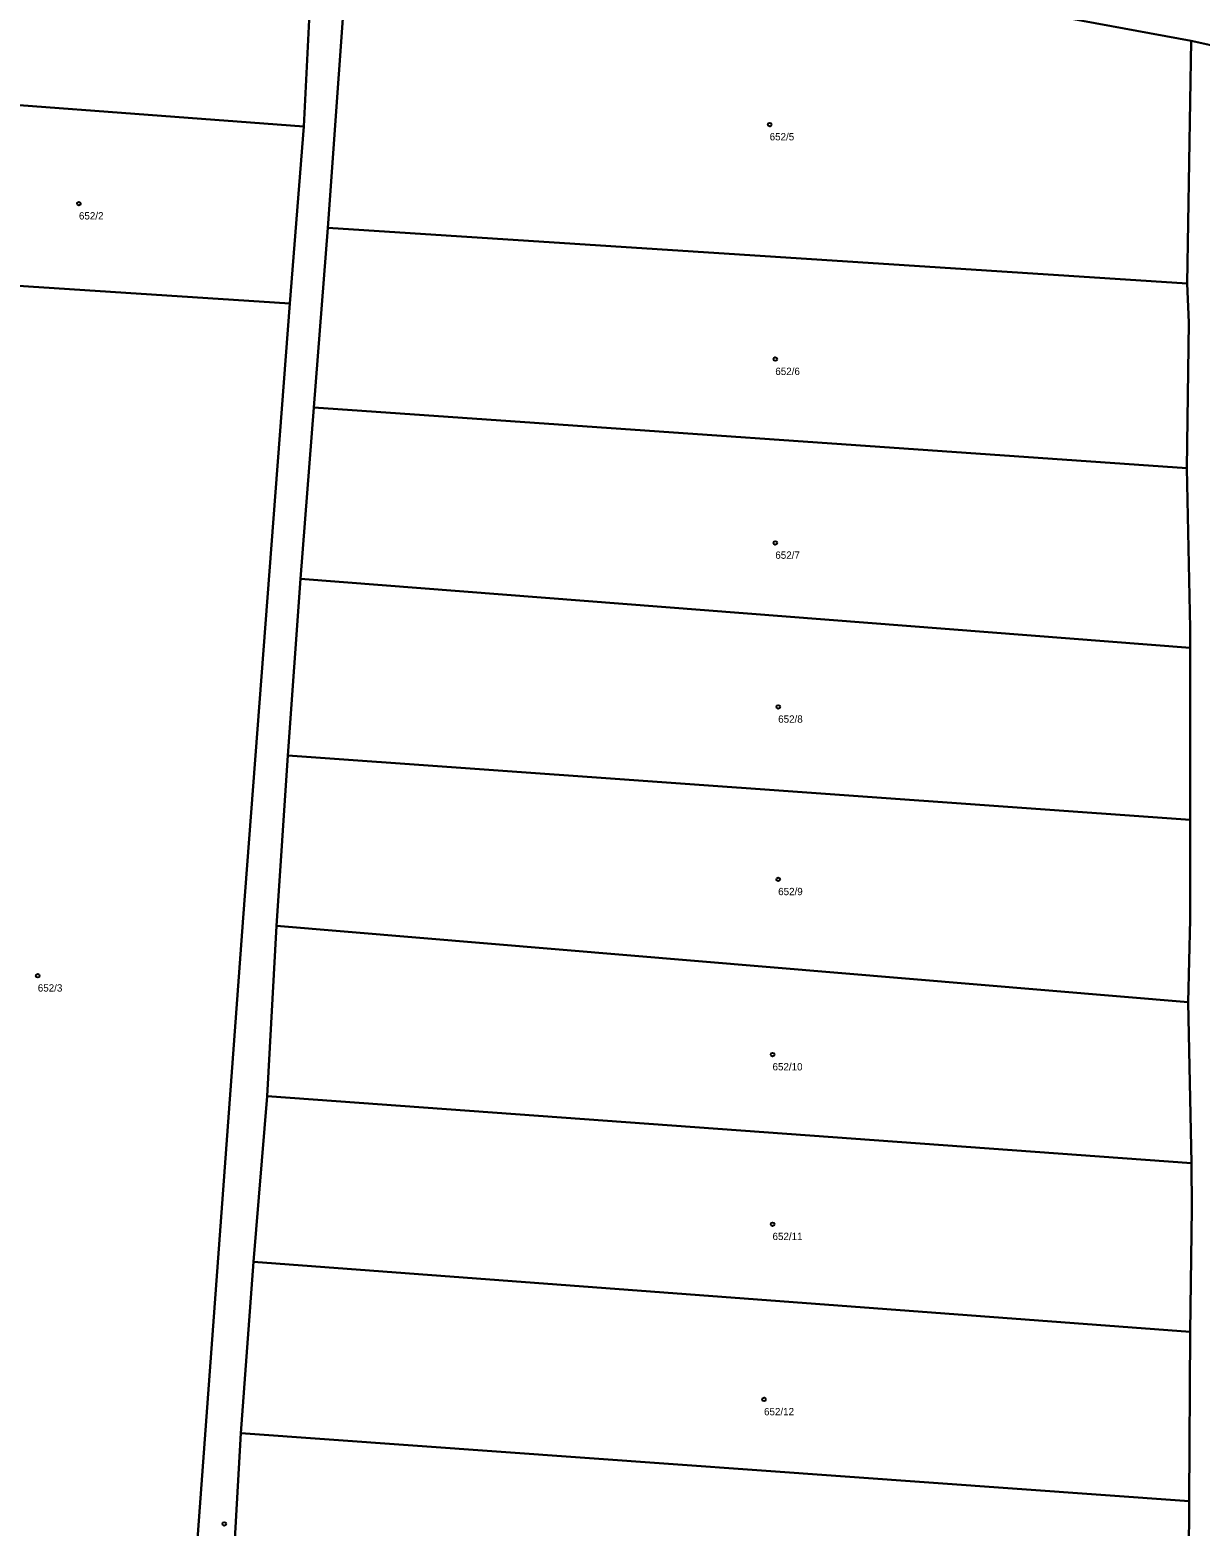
# Model space of a CAD drawing. Extents: x -587171 to -555306, y -1167727 to -1074732.
# Drawn here: x -586119 to -585959.5, y -1165552.2 to -1165348.1 of the extents above; entities that cross this region are included whole.
import ezdxf

# ---------------------------------------------------------------- set-up
doc = ezdxf.new("R2010")
doc.units = 0
doc.layers.add('Definiční body', color=7, linetype='Continuous')
doc.layers.add('Polygon parcely', color=7, linetype='Continuous')

msp = doc.modelspace()

# ---------------------------------------------------------------- linework, layer by layer
at = {"layer": 'Definiční body'}
for centre in [(-586018.16, -1165361), (-586112.36, -1165371.79), (-586017.39, -1165393), (-586017.39, -1165418.07), (-586017, -1165440.43), (-586017, -1165463.95), (-586117.97, -1165477.1), (-586017.77, -1165487.85), (-586017.77, -1165510.99), (-586018.93, -1165534.89), (-586092.55, -1165551.86)]:
    msp.add_circle(centre, 0.25, dxfattribs=at)
at = {"layer": 'Polygon parcely'}
for points in [[(-586081.68, -1165361.28), (-586080.2, -1165331.23), (-586083.27, -1165326.99), (-586134.04, -1165317.64), (-586143.59, -1165319.91), (-586143.6, -1165356.65)], [(-586091.89, -1165639.57), (-586096.19, -1165633.62), (-586096.01, -1165627.96), (-586094.44, -1165605.85), (-586093.01, -1165583.46), (-586091.55, -1165561.99), (-586090.27, -1165539.5), (-586088.56, -1165516.12), (-586086.71, -1165493.53), (-586085.42, -1165470.29), (-586083.85, -1165447.07), (-586082.14, -1165422.97), (-586080.33, -1165399.58), (-586078.43, -1165375.1), (-586075.4, -1165333.14), (-586071.33, -1165329.19), (-586083.27, -1165326.99), (-586080.2, -1165331.23), (-586081.68, -1165361.28), (-586083.58, -1165385.43), (-586089.97, -1165469.2), (-586102.07, -1165633.68), (-586106.67, -1165638.83)], [(-585961.24, -1165382.66), (-585960.69, -1165349.57), (-586071.33, -1165329.19), (-586075.4, -1165333.14), (-586078.43, -1165375.1)], [(-586083.58, -1165385.43), (-586081.68, -1165361.28), (-586143.6, -1165356.65), (-586143.81, -1165360.1), (-586143.73, -1165381.5)], [(-585961.28, -1165407.85), (-585961, -1165387.98), (-585961.24, -1165382.66), (-586078.43, -1165375.1), (-586080.33, -1165399.58)], [(-586106.67, -1165638.83), (-586102.07, -1165633.68), (-586089.97, -1165469.2), (-586083.58, -1165385.43), (-586143.73, -1165381.5), (-586144.33, -1165400.06), (-586144.27, -1165438.52), (-586144.72, -1165636.92)], [(-585960.81, -1165432.38), (-585960.8, -1165429.7), (-585961.28, -1165407.85), (-586080.33, -1165399.58), (-586082.14, -1165422.97)], [(-585960.81, -1165455.84), (-585960.81, -1165432.38), (-586082.14, -1165422.97), (-586083.85, -1165447.07)], [(-585961.1, -1165480.7), (-585960.82, -1165469.42), (-585960.81, -1165455.84), (-586083.85, -1165447.07), (-586085.42, -1165470.29)], [(-585960.64, -1165502.68), (-585961.1, -1165480.7), (-586085.42, -1165470.29), (-586086.71, -1165493.53)], [(-585960.82, -1165525.67), (-585960.61, -1165508.89), (-585960.64, -1165502.68), (-586086.71, -1165493.53), (-586088.56, -1165516.12)], [(-585960.96, -1165548.77), (-585960.82, -1165525.67), (-586088.56, -1165516.12), (-586090.27, -1165539.5)], [(-585961.1, -1165571.97), (-585960.96, -1165548.77), (-586090.27, -1165539.5), (-586091.55, -1165561.99)]]:
    msp.add_lwpolyline(points, close=True, dxfattribs=at)
for points in [[(-586071.33, -1165329.19), (-585960.69, -1165349.57), (-585957.16, -1165350.34)], [(-585956.33, -1165555.3), (-585956.41, -1165540.11), (-585956.49, -1165524.98), (-585956.17, -1165509.58), (-585956.3, -1165491.85), (-585956.42, -1165474.62), (-585956.38, -1165429.53), (-585956.43, -1165388.44), (-585957.16, -1165350.34), (-585960.69, -1165349.57), (-585961.24, -1165382.66), (-585961, -1165387.98), (-585961.28, -1165407.85), (-585960.8, -1165429.7), (-585960.81, -1165432.38), (-585960.81, -1165455.84), (-585960.82, -1165469.42), (-585961.1, -1165480.7), (-585960.64, -1165502.68), (-585960.61, -1165508.89), (-585960.82, -1165525.67), (-585960.96, -1165548.77), (-585961.1, -1165571.97)]]:
    msp.add_lwpolyline(points, dxfattribs=at)

# ---------------------------------------------------------------- texts
at = {"layer": 'Definiční body'}
for s, p in [('652/5', (-586018.16, -1165363.16)), ('652/2', (-586112.36, -1165373.95)), ('652/6', (-586017.39, -1165395.16)), ('652/7', (-586017.39, -1165420.23)), ('652/8', (-586017, -1165442.59)), ('652/9', (-586017, -1165466.11)), ('652/3', (-586117.97, -1165479.26)), ('652/10', (-586017.77, -1165490.01)), ('652/11', (-586017.77, -1165513.15)), ('652/12', (-586018.93, -1165537.05))]:
    msp.add_text(s, height=1, dxfattribs=at).set_placement(p)

doc.saveas('drawing.dxf')
